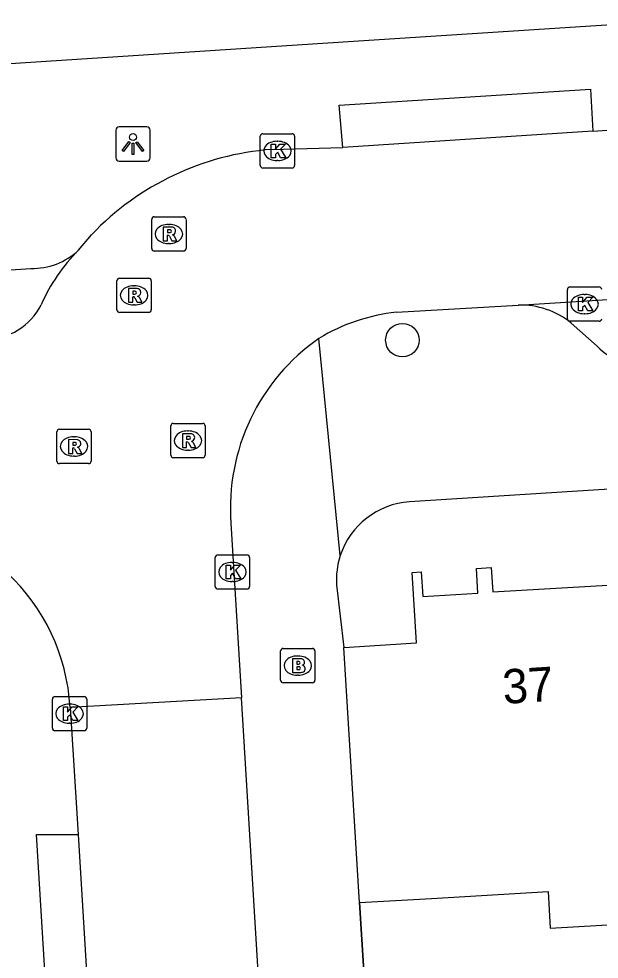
# Model space of a CAD drawing. Extents: x 159689 to 160786, y 387323 to 388339.
# Drawn here: x 160535.62 to 160552.55, y 388230.35 to 388257.76 of the extents above; entities that cross this region are included whole.
import ezdxf

# ---------------------------------------------------------------- set-up
doc = ezdxf.new("R2010")
doc.units = 0
for name, color, linetype in [('IMGEO_Boom', 7, 'Continuous'), ('IMGEO_Brandkraan', 7, 'Continuous'), ('IMGEO_Kolk', 7, 'Continuous'), ('IMGEO_Lichtpunt', 7, 'Continuous'), ('IMGEO_Muur', 7, 'Continuous'), ('IMGEO_Pand', 7, 'Continuous'), ('IMGEO_Pand_nummerreeks', 7, 'Continuous'), ('IMGEO_Rijbaan_lokaal_open', 7, 'Continuous'), ('IMGEO_Rioolput', 7, 'Continuous'), ('IMGEO_Voetpad_open', 7, 'Continuous')]:
    doc.layers.add(name, color=color, linetype=linetype)

msp = doc.modelspace()

# ---------------------------------------------------------------- linework, layer by layer
at = {"layer": 'IMGEO_Boom'}
msp.add_circle((160546.811, 388248.393), 0.489, dxfattribs=at)
at = {"layer": 'IMGEO_Brandkraan'}
for p, q in [((160543.258, 388238.48), (160543.258, 388239.332)), ((160543.333, 388239.406), (160544.185, 388239.406)), ((160544.259, 388239.332), (160544.259, 388238.48)), ((160543.746, 388239.186), (160543.771, 388239.186)), ((160543.769, 388238.626), (160543.744, 388238.626)), ((160544.185, 388238.406), (160543.333, 388238.406))]:
    msp.add_line(p, q, dxfattribs=at)
for points in [[(160543.258, 388238.48), (160543.258, 388239.332)], [(160543.333, 388239.406), (160544.185, 388239.406)], [(160544.259, 388239.332), (160544.259, 388238.48)], [(160543.606, 388239.106), (160543.606, 388238.706), (160543.819, 388238.706)], [(160543.837, 388239.106), (160543.606, 388239.106)], [(160543.785, 388239.025), (160543.731, 388239.025), (160543.731, 388238.949)], [(160543.731, 388238.949), (160543.784, 388238.949)], [(160543.793, 388238.873), (160543.731, 388238.873), (160543.731, 388238.792)], [(160543.731, 388238.792), (160543.793, 388238.792)], [(160544.185, 388238.406), (160543.333, 388238.406)]]:
    msp.add_lwpolyline(points, dxfattribs=at)
for centre, radius, start, end in [((160543.335, 388239.33), 0.0765, 91.552, 178.448), ((160543.335, 388239.33), 0.0765, 91.552, 178.448), ((160544.183, 388239.33), 0.0765, 1.552, 88.448), ((160544.183, 388239.33), 0.0765, 1.552, 88.448), ((160543.786, 388238.987), 0.0379, 267.8285, 90.9355), ((160543.841, 388238.961), 0.145, 59.4692, 91.5367), ((160543.866, 388239.008), 0.0922, 285.5137, 58.1501), ((160543.794, 388238.832), 0.0404, 269.8759, 90.5077), ((160543.871, 388238.816), 0.105, 301.3115, 78.989), ((160543.335, 388238.482), 0.0765, 181.552, 268.448), ((160543.335, 388238.482), 0.0765, 181.552, 268.448), ((160543.825, 388238.957), 0.251, 268.6676, 293.5347), ((160544.183, 388238.482), 0.0765, 271.552, 358.448), ((160544.183, 388238.482), 0.0765, 271.552, 358.448)]:
    msp.add_arc(centre, radius, start, end, dxfattribs=at)
for centre, major_axis, ratio, start_param, end_param in [((160543.745, 388238.906), (-0.387, 0.002), 0.722429, 4.712389, 7.853982), ((160543.77, 388238.906), (-0.39, 0.002), 0.717154, 1.570796, 4.712389)]:
    msp.add_ellipse(centre, major_axis=major_axis, ratio=ratio, start_param=start_param, end_param=end_param, dxfattribs=at)
at = {"layer": 'IMGEO_Kolk'}
for p, q in [((160542.739, 388254.411), (160543.591, 388254.411)), ((160542.664, 388253.485), (160542.664, 388254.337)), ((160543.152, 388254.191), (160543.177, 388254.191)), ((160543.665, 388254.337), (160543.665, 388253.485)), ((160543.175, 388253.631), (160543.15, 388253.631)), ((160543.591, 388253.411), (160542.739, 388253.411)), ((160551.624, 388249.018), (160551.624, 388249.87)), ((160551.699, 388249.944), (160552.551, 388249.944)), ((160552.112, 388249.724), (160552.137, 388249.724)), ((160552.135, 388249.164), (160552.11, 388249.164)), ((160552.551, 388248.944), (160551.699, 388248.944)), ((160541.351, 388241.21), (160541.351, 388242.062)), ((160541.426, 388242.136), (160542.278, 388242.136)), ((160542.352, 388242.062), (160542.352, 388241.21)), ((160541.839, 388241.916), (160541.864, 388241.916)), ((160541.862, 388241.356), (160541.837, 388241.356)), ((160542.278, 388241.136), (160541.426, 388241.136)), ((160536.601, 388237.078), (160536.601, 388237.93)), ((160536.676, 388238.004), (160537.528, 388238.004)), ((160537.602, 388237.93), (160537.602, 388237.078)), ((160537.089, 388237.784), (160537.114, 388237.784)), ((160537.112, 388237.224), (160537.087, 388237.224)), ((160537.528, 388237.004), (160536.676, 388237.004))]:
    msp.add_line(p, q, dxfattribs=at)
for points in [[(160542.739, 388254.411), (160543.591, 388254.411)], [(160542.664, 388253.485), (160542.664, 388254.337)], [(160542.985, 388254.111), (160543.108, 388254.111), (160543.108, 388253.96), (160543.238, 388254.111), (160543.402, 388254.111), (160543.256, 388253.96), (160543.409, 388253.711), (160543.257, 388253.711), (160543.172, 388253.875), (160543.108, 388253.808), (160543.108, 388253.711), (160542.985, 388253.711), (160542.985, 388254.111)], [(160543.665, 388254.337), (160543.665, 388253.485)], [(160543.591, 388253.411), (160542.739, 388253.411)], [(160551.624, 388249.018), (160551.624, 388249.87)], [(160551.699, 388249.944), (160552.551, 388249.944)], [(160551.945, 388249.644), (160552.068, 388249.644), (160552.068, 388249.493), (160552.198, 388249.644), (160552.362, 388249.644), (160552.216, 388249.493), (160552.369, 388249.244), (160552.217, 388249.244), (160552.132, 388249.408), (160552.068, 388249.341), (160552.068, 388249.244), (160551.945, 388249.244), (160551.945, 388249.644)], [(160552.551, 388248.944), (160551.699, 388248.944)], [(160541.351, 388241.21), (160541.351, 388242.062)], [(160541.426, 388242.136), (160542.278, 388242.136)], [(160542.352, 388242.062), (160542.352, 388241.21)], [(160541.672, 388241.836), (160541.795, 388241.836), (160541.795, 388241.685), (160541.925, 388241.836), (160542.089, 388241.836), (160541.943, 388241.685), (160542.096, 388241.436), (160541.944, 388241.436), (160541.859, 388241.6), (160541.795, 388241.533), (160541.795, 388241.436), (160541.672, 388241.436), (160541.672, 388241.836)], [(160542.278, 388241.136), (160541.426, 388241.136)], [(160536.601, 388237.078), (160536.601, 388237.93)], [(160536.676, 388238.004), (160537.528, 388238.004)], [(160537.602, 388237.93), (160537.602, 388237.078)], [(160536.922, 388237.704), (160537.045, 388237.704), (160537.045, 388237.553), (160537.175, 388237.704), (160537.339, 388237.704), (160537.193, 388237.553), (160537.346, 388237.304), (160537.194, 388237.304), (160537.109, 388237.468), (160537.045, 388237.401), (160537.045, 388237.304), (160536.922, 388237.304), (160536.922, 388237.704)], [(160537.528, 388237.004), (160536.676, 388237.004)]]:
    msp.add_lwpolyline(points, dxfattribs=at)
for centre, start, end in [((160542.741, 388254.335), 91.552, 178.448), ((160542.741, 388254.335), 91.552, 178.448), ((160543.589, 388254.335), 1.552, 88.448), ((160543.589, 388254.335), 1.552, 88.448), ((160542.741, 388253.487), 181.552, 268.448), ((160542.741, 388253.487), 181.552, 268.448), ((160543.589, 388253.487), 271.552, 358.448), ((160543.589, 388253.487), 271.552, 358.448), ((160551.701, 388249.868), 91.552, 178.448), ((160551.701, 388249.868), 91.552, 178.448), ((160552.549, 388249.868), 1.552, 88.448), ((160552.549, 388249.868), 1.552, 88.448), ((160551.701, 388249.02), 181.552, 268.448), ((160551.701, 388249.02), 181.552, 268.448), ((160552.549, 388249.02), 271.552, 358.448), ((160552.549, 388249.02), 271.552, 358.448), ((160541.428, 388242.06), 91.552, 178.448), ((160541.428, 388242.06), 91.552, 178.448), ((160542.276, 388242.06), 1.552, 88.448), ((160542.276, 388242.06), 1.552, 88.448), ((160541.428, 388241.212), 181.552, 268.448), ((160541.428, 388241.212), 181.552, 268.448), ((160542.276, 388241.212), 271.552, 358.448), ((160542.276, 388241.212), 271.552, 358.448), ((160536.678, 388237.928), 91.552, 178.448), ((160536.678, 388237.928), 91.552, 178.448), ((160537.526, 388237.928), 1.552, 88.448), ((160537.526, 388237.928), 1.552, 88.448), ((160536.678, 388237.08), 181.552, 268.448), ((160536.678, 388237.08), 181.552, 268.448), ((160537.526, 388237.08), 271.552, 358.448), ((160537.526, 388237.08), 271.552, 358.448)]:
    msp.add_arc(centre, 0.0765, start, end, dxfattribs=at)
for centre, major_axis, ratio, start_param, end_param in [((160543.151, 388253.911), (-0.387, 0.002), 0.722429, 4.712389, 7.853982), ((160543.176, 388253.911), (-0.39, 0.002), 0.717154, 1.570796, 4.712389), ((160552.111, 388249.444), (-0.387, 0.002), 0.722429, 4.712389, 7.853982), ((160552.136, 388249.444), (-0.39, 0.002), 0.717154, 1.570796, 4.712389), ((160541.838, 388241.636), (-0.387, 0.002), 0.722429, 4.712389, 7.853982), ((160541.863, 388241.636), (-0.39, 0.002), 0.717154, 1.570796, 4.712389), ((160537.088, 388237.504), (-0.387, 0.002), 0.722429, 4.712389, 7.853982), ((160537.113, 388237.504), (-0.39, 0.002), 0.717154, 1.570796, 4.712389)]:
    msp.add_ellipse(centre, major_axis=major_axis, ratio=ratio, start_param=start_param, end_param=end_param, dxfattribs=at)
at = {"layer": 'IMGEO_Lichtpunt'}
for p, q in [((160538.453, 388254.517), (160538.453, 388253.71)), ((160538.453, 388254.517), (160538.453, 388253.71)), ((160539.355, 388254.612), (160538.547, 388254.612)), ((160539.355, 388254.612), (160538.547, 388254.612)), ((160539.449, 388253.71), (160539.449, 388254.517)), ((160539.449, 388253.71), (160539.449, 388254.517)), ((160538.547, 388253.616), (160539.355, 388253.616)), ((160538.547, 388253.616), (160539.355, 388253.616))]:
    msp.add_line(p, q, dxfattribs=at)
for points in [[(160538.827, 388254.181), (160538.866, 388254.153), (160538.678, 388253.891), (160538.64, 388253.918), (160538.827, 388254.181)], [(160538.929, 388254.133), (160538.976, 388254.133), (160538.976, 388253.811), (160538.929, 388253.811), (160538.929, 388254.133)], [(160539.039, 388254.153), (160539.077, 388254.18), (160539.264, 388253.918), (160539.225, 388253.89), (160539.039, 388254.153)]]:
    msp.add_lwpolyline(points, dxfattribs=at)
msp.add_circle((160538.952, 388254.315), 0.0994, dxfattribs=at)
for centre, start, end in [((160538.547, 388254.517), 90, 180), ((160538.547, 388254.517), 90, 180), ((160539.355, 388254.517), 0, 90), ((160539.355, 388254.517), 0, 90), ((160538.547, 388253.71), 180, 270), ((160538.547, 388253.71), 180, 270), ((160539.355, 388253.71), 270, 0), ((160539.355, 388253.71), 270, 360)]:
    msp.add_arc(centre, 0.0946, start, end, dxfattribs=at)
at = {"layer": 'IMGEO_Muur'}
msp.add_lwpolyline([(160545.562, 388231.998), (160545.898, 388226.609)], dxfattribs=at)
at = {"layer": 'IMGEO_Pand'}
for points in [[(160545.098, 388239.433), (160547.217, 388239.566), (160547.094, 388241.622), (160547.361, 388241.638), (160547.404, 388240.922), (160549.015, 388241.018), (160548.971, 388241.74), (160549.401, 388241.766), (160549.444, 388241.053), (160552.964, 388241.263), (160552.952, 388241.47), (160553.265, 388241.489), (160553.292, 388241.353)], [(160545.562, 388231.998), (160545.098, 388239.433)], [(160545.562, 388231.998), (160547.661, 388232.114), (160551.061, 388232.317), (160551.124, 388231.251), (160553.968, 388231.421)]]:
    msp.add_lwpolyline(points, dxfattribs=at)
at = {"layer": 'IMGEO_Rijbaan_lokaal_open'}
for points in [[(160550.19, 388249.417), (160645.457, 388255.425)], [(160552.366, 388254.488), (160565.619, 388255.386)], [(160552.366, 388254.488), (160545.073, 388254.008)], [(160542.993, 388253.955), (160545.073, 388254.008)], [(160537.364, 388251.017), (160537.743, 388251.468)], [(160546.634, 388249.212), (160550.19, 388249.417)], [(160541.809, 388243.059), (160542.118, 388237.971)], [(160542.118, 388237.971), (160537.117, 388237.683)], [(160543.523, 388214.805), (160542.118, 388237.971)], [(160537.117, 388237.683), (160537.348, 388233.985)], [(160537.348, 388233.985), (160538.764, 388210.769)]]:
    msp.add_lwpolyline(points, dxfattribs=at)
for centre, radius, start, end in [((160543.609, 388245.87), 8.108, 94.3558, 136.3394), ((160540.969, 388247.383), 5.119, 134.766, 156.4862), ((160534.639, 388250.253), 1.833, 270.2051, 333.1393), ((160547.265, 388243.651), 5.596, 96.4728, 121.066), ((160547.813, 388243.502), 6.02, 124.8012, 184.216), ((160531.315, 388237.361), 5.811, 3.1764, 90.3924)]:
    msp.add_arc(centre, radius, start, end, dxfattribs=at)
at = {"layer": 'IMGEO_Rioolput'}
for p, q in [((160539.499, 388251.064), (160539.499, 388251.916)), ((160539.574, 388251.99), (160540.426, 388251.99)), ((160540.5, 388251.916), (160540.5, 388251.064)), ((160539.987, 388251.77), (160540.012, 388251.77)), ((160540.01, 388251.21), (160539.985, 388251.21)), ((160540.426, 388250.99), (160539.574, 388250.99)), ((160538.482, 388249.273), (160538.482, 388250.125)), ((160538.557, 388250.199), (160539.409, 388250.199)), ((160539.483, 388250.125), (160539.483, 388249.273)), ((160538.97, 388249.979), (160538.995, 388249.979)), ((160539.409, 388249.199), (160538.557, 388249.199)), ((160538.993, 388249.419), (160538.968, 388249.419)), ((160540.054, 388245.041), (160540.054, 388245.893)), ((160540.129, 388245.967), (160540.981, 388245.967)), ((160541.055, 388245.893), (160541.055, 388245.041)), ((160536.731, 388244.868), (160536.731, 388245.72)), ((160536.806, 388245.794), (160537.658, 388245.794)), ((160537.732, 388245.72), (160537.732, 388244.868)), ((160540.542, 388245.747), (160540.567, 388245.747)), ((160537.219, 388245.574), (160537.244, 388245.574)), ((160540.565, 388245.187), (160540.54, 388245.187)), ((160537.658, 388244.794), (160536.806, 388244.794)), ((160537.242, 388245.014), (160537.217, 388245.014)), ((160540.981, 388244.967), (160540.129, 388244.967))]:
    msp.add_line(p, q, dxfattribs=at)
for points in [[(160539.499, 388251.064), (160539.499, 388251.916)], [(160539.574, 388251.99), (160540.426, 388251.99)], [(160540.5, 388251.916), (160540.5, 388251.064)], [(160540.088, 388251.688), (160539.836, 388251.69), (160539.836, 388251.29)], [(160539.836, 388251.29), (160539.96, 388251.29), (160539.96, 388251.452), (160539.971, 388251.452)], [(160540.014, 388251.609), (160539.96, 388251.609), (160539.96, 388251.528)], [(160539.96, 388251.528), (160540.012, 388251.528)], [(160540.018, 388251.423), (160540.089, 388251.29), (160540.229, 388251.29), (160540.164, 388251.416)], [(160540.426, 388250.99), (160539.574, 388250.99)], [(160538.482, 388249.273), (160538.482, 388250.125)], [(160538.557, 388250.199), (160539.409, 388250.199)], [(160539.483, 388250.125), (160539.483, 388249.273)], [(160539.071, 388249.897), (160538.819, 388249.899), (160538.819, 388249.499)], [(160538.997, 388249.818), (160538.943, 388249.818), (160538.943, 388249.737)], [(160538.943, 388249.737), (160538.995, 388249.737)], [(160538.819, 388249.499), (160538.943, 388249.499), (160538.943, 388249.661), (160538.954, 388249.661)], [(160539.001, 388249.632), (160539.072, 388249.499), (160539.212, 388249.499), (160539.147, 388249.625)], [(160539.409, 388249.199), (160538.557, 388249.199)], [(160540.054, 388245.041), (160540.054, 388245.893)], [(160540.129, 388245.967), (160540.981, 388245.967)], [(160541.055, 388245.893), (160541.055, 388245.041)], [(160536.731, 388244.868), (160536.731, 388245.72)], [(160536.806, 388245.794), (160537.658, 388245.794)], [(160537.732, 388245.72), (160537.732, 388244.868)], [(160540.643, 388245.665), (160540.391, 388245.667), (160540.391, 388245.267)], [(160537.32, 388245.492), (160537.068, 388245.494), (160537.068, 388245.094)], [(160537.246, 388245.413), (160537.192, 388245.413), (160537.192, 388245.332)], [(160537.192, 388245.332), (160537.244, 388245.332)], [(160540.391, 388245.267), (160540.515, 388245.267), (160540.515, 388245.429), (160540.526, 388245.429)], [(160540.569, 388245.586), (160540.515, 388245.586), (160540.515, 388245.505)], [(160540.515, 388245.505), (160540.567, 388245.505)], [(160540.573, 388245.4), (160540.644, 388245.267), (160540.784, 388245.267), (160540.719, 388245.393)], [(160537.068, 388245.094), (160537.192, 388245.094), (160537.192, 388245.256), (160537.203, 388245.256)], [(160537.25, 388245.227), (160537.321, 388245.094), (160537.461, 388245.094), (160537.396, 388245.22)], [(160537.658, 388244.794), (160536.806, 388244.794)], [(160540.981, 388244.967), (160540.129, 388244.967)]]:
    msp.add_lwpolyline(points, dxfattribs=at)
for centre, radius, start, end in [((160539.576, 388251.914), 0.0765, 91.552, 178.448), ((160539.576, 388251.914), 0.0765, 91.552, 178.448), ((160540.424, 388251.914), 0.0765, 1.552, 88.448), ((160540.424, 388251.914), 0.0765, 1.552, 88.448), ((160540.087, 388251.578), 0.109, 350.3612, 89.416), ((160539.97, 388251.399), 0.0533, 26.0293, 88.6989), ((160539.996, 388251.717), 0.19, 274.7715, 282.9687), ((160540.02, 388251.513), 0.0964, 77.0061, 93.1865), ((160540.034, 388251.57), 0.0378, 276.6634, 79.6772), ((160540.085, 388251.578), 0.112, 277.5842, 350.9817), ((160540.069, 388251.363), 0.108, 29.5134, 73.7905), ((160539.576, 388251.066), 0.0765, 181.552, 268.448), ((160539.576, 388251.066), 0.0765, 181.552, 268.448), ((160540.424, 388251.066), 0.0765, 271.552, 358.448), ((160540.424, 388251.066), 0.0765, 271.552, 358.448), ((160538.559, 388250.123), 0.0765, 91.552, 178.448), ((160538.559, 388250.123), 0.0765, 91.552, 178.448), ((160539.407, 388250.123), 0.0765, 1.552, 88.448), ((160539.407, 388250.123), 0.0765, 1.552, 88.448), ((160538.979, 388249.926), 0.19, 274.7715, 282.9687), ((160539.003, 388249.722), 0.0964, 77.0061, 93.1865), ((160539.017, 388249.779), 0.0378, 276.6634, 79.6772), ((160539.07, 388249.787), 0.109, 350.3612, 89.416), ((160539.068, 388249.787), 0.112, 277.5842, 350.9817), ((160538.953, 388249.608), 0.0533, 26.0293, 88.6989), ((160539.052, 388249.572), 0.108, 29.5134, 73.7905), ((160538.559, 388249.275), 0.0765, 181.552, 268.448), ((160538.559, 388249.275), 0.0765, 181.552, 268.448), ((160539.407, 388249.275), 0.0765, 271.552, 358.448), ((160539.407, 388249.275), 0.0765, 271.552, 358.448), ((160540.131, 388245.891), 0.0765, 91.552, 178.448), ((160540.131, 388245.891), 0.0765, 91.552, 178.448), ((160540.979, 388245.891), 0.0765, 1.552, 88.448), ((160540.979, 388245.891), 0.0765, 1.552, 88.448), ((160536.808, 388245.718), 0.0765, 91.552, 178.448), ((160536.808, 388245.718), 0.0765, 91.552, 178.448), ((160537.656, 388245.718), 0.0765, 1.552, 88.448), ((160537.656, 388245.718), 0.0765, 1.552, 88.448), ((160540.642, 388245.555), 0.109, 350.3612, 89.416), ((160537.228, 388245.521), 0.19, 274.7715, 282.9687), ((160537.252, 388245.317), 0.0964, 77.0061, 93.1865), ((160537.266, 388245.374), 0.0378, 276.6634, 79.6772), ((160537.319, 388245.382), 0.109, 350.3612, 89.416), ((160537.317, 388245.382), 0.112, 277.5842, 350.9817), ((160540.525, 388245.376), 0.0533, 26.0293, 88.6989), ((160540.551, 388245.694), 0.19, 274.7715, 282.9687), ((160540.575, 388245.49), 0.0964, 77.0061, 93.1865), ((160540.589, 388245.547), 0.0378, 276.6634, 79.6772), ((160540.64, 388245.555), 0.112, 277.5842, 350.9817), ((160540.624, 388245.34), 0.108, 29.5134, 73.7905), ((160537.202, 388245.203), 0.0533, 26.0293, 88.6989), ((160537.301, 388245.167), 0.108, 29.5134, 73.7905), ((160536.808, 388244.87), 0.0765, 181.552, 268.448), ((160536.808, 388244.87), 0.0765, 181.552, 268.448), ((160537.656, 388244.87), 0.0765, 271.552, 358.448), ((160537.656, 388244.87), 0.0765, 271.552, 358.448), ((160540.131, 388245.043), 0.0765, 181.552, 268.448), ((160540.131, 388245.043), 0.0765, 181.552, 268.448), ((160540.979, 388245.043), 0.0765, 271.552, 358.448), ((160540.979, 388245.043), 0.0765, 271.552, 358.448)]:
    msp.add_arc(centre, radius, start, end, dxfattribs=at)
for centre, major_axis, ratio, start_param, end_param in [((160539.986, 388251.49), (-0.387, 0.002), 0.722429, 4.712389, 7.853982), ((160540.011, 388251.49), (-0.39, 0.002), 0.717154, 1.570796, 4.712389), ((160538.969, 388249.699), (-0.387, 0.002), 0.722429, 4.712389, 7.853982), ((160538.994, 388249.699), (-0.39, 0.002), 0.717154, 1.570796, 4.712389), ((160540.541, 388245.467), (-0.387, 0.002), 0.722429, 4.712389, 7.853982), ((160540.566, 388245.467), (-0.39, 0.002), 0.717154, 1.570796, 4.712389), ((160537.218, 388245.294), (-0.387, 0.002), 0.722429, 4.712389, 7.853982), ((160537.243, 388245.294), (-0.39, 0.002), 0.717154, 1.570796, 4.712389)]:
    msp.add_ellipse(centre, major_axis=major_axis, ratio=ratio, start_param=start_param, end_param=end_param, dxfattribs=at)
at = {"layer": 'IMGEO_Voetpad_open'}
for points in [[(160569.622, 388258.674), (160545.38, 388257.101), (160508.468, 388254.705)], [(160545.073, 388254.008), (160544.964, 388255.241), (160552.293, 388255.71), (160552.366, 388254.488)], [(160532.708, 388250.269), (160535.969, 388250.482)], [(160552.489, 388248.216), (160551.734, 388248.889)], [(160544.999, 388242.117), (160544.377, 388248.445)], [(160589.2, 388246.353), (160547.019, 388243.68)], [(160544.888, 388241.256), (160545.098, 388239.433)], [(160538.764, 388210.769), (160537.565, 388210.603), (160536.133, 388233.981), (160537.348, 388233.985)], [(160546.27, 388221.091), (160545.898, 388226.609), (160545.562, 388231.998)]]:
    msp.add_lwpolyline(points, dxfattribs=at)
for centre, radius, start, end in [((160536.009, 388252.463), 1.981, 268.8289, 313.136), ((160550.252, 388247.076), 2.342, 50.7307, 91.5111), ((160553.904, 388249.638), 2.006, 225.1566, 273.9256), ((160547.166, 388241.403), 2.282, 93.6978, 161.7649), ((160547.155, 388241.401), 2.271, 161.6364, 183.6715)]:
    msp.add_arc(centre, radius, start, end, dxfattribs=at)

# ---------------------------------------------------------------- texts
at = {"layer": 'IMGEO_Pand_nummerreeks'}
msp.add_text('37', height=1, rotation=3.6819, dxfattribs=at).set_placement((160549.761, 388237.787))

doc.saveas('drawing.dxf')
